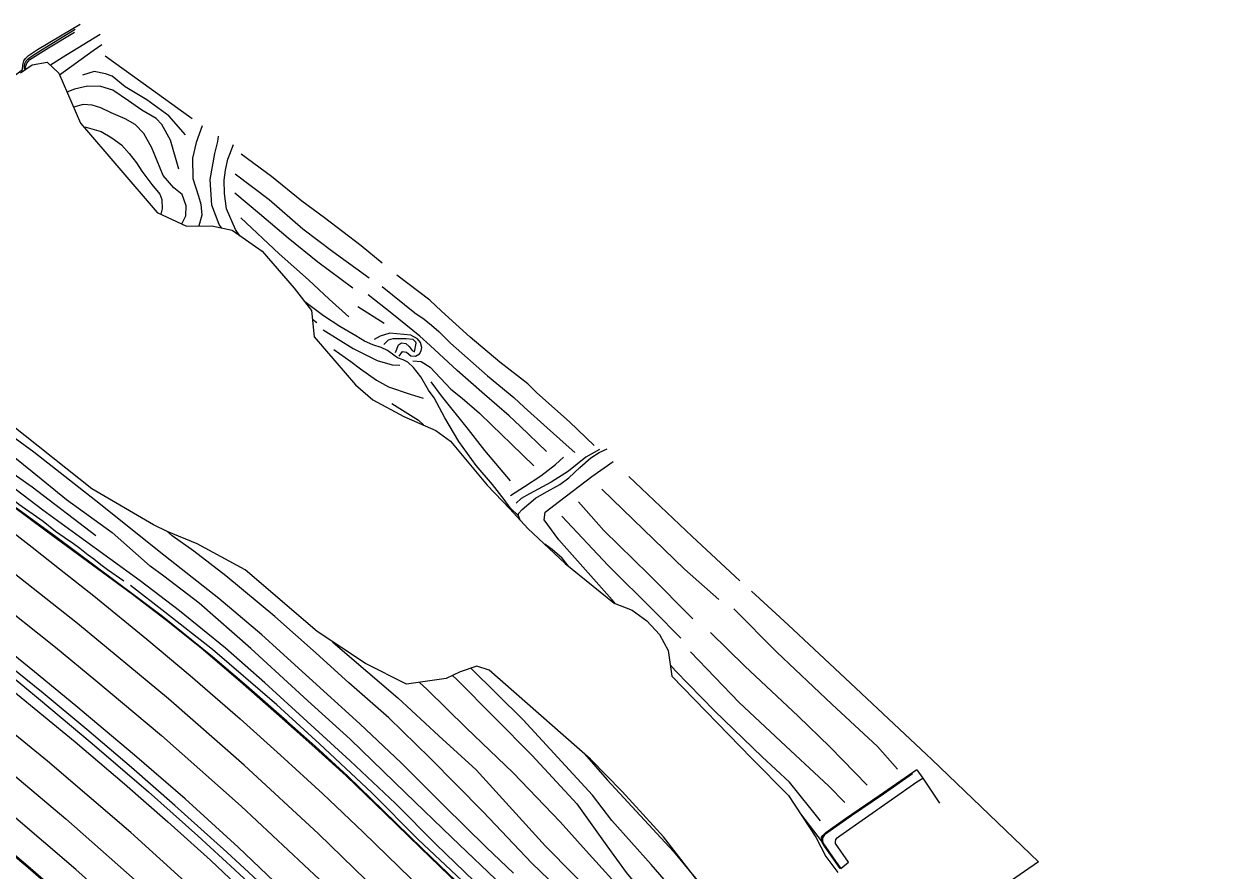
# Model space of a CAD drawing. Extents: x 2316231 to 2323598, y 363169 to 371906.
# Drawn here: x 2316794.4 to 2317241.9, y 368276.9 to 368592.2 of the extents above; entities that cross this region are included whole.
import ezdxf

# ---------------------------------------------------------------- set-up
doc = ezdxf.new("R2010")
doc.units = 0
for name, color, linetype in [('RD_DTM_BkLn1', 7, 'Continuous'), ('RD_DTM_BkLn2', 7, 'Continuous'), ('RD_DTM_Holes', 7, 'Continuous'), ('RD_EX_Road', 7, 'Continuous')]:
    doc.layers.add(name, color=color, linetype=linetype)

msp = doc.modelspace()

# ---------------------------------------------------------------- linework, layer by layer
at = {"layer": 'RD_DTM_BkLn1'}
for p, q in [((2316928.552, 368480.691), (2316918.669, 368486.876)), ((2316903.371, 368480.994), (2316901.772, 368482.211)), ((2316847.405, 368403.501), (2316849.531, 368401.675)), ((2317036.923, 368351.396), (2317035.06, 368353.492)), ((2317003.028, 368320.538), (2317011.566, 368310.881))]:
    msp.add_line(p, q, dxfattribs=at)
for points in [[(2316822.729, 368588.34), (2316810.019, 368580.544), (2316804.271, 368576.875)], [(2316807.634, 368573.237), (2316807.652, 368573.247), (2316820.197, 368582.349), (2316823.438, 368584.586)], [(2316824.685, 368580.399), (2316838.717, 368570.173), (2316857.017, 368557.089)], [(2316854.577, 368550.943), (2316848.365, 368558.007), (2316840.182, 368564.04), (2316832.089, 368568.831), (2316827.29, 368572.804), (2316824.757, 368573.68), (2316820.49, 368574.486), (2316816.187, 368573.192)], [(2316851.997, 368538.15), (2316848.968, 368548.966), (2316845.763, 368554.786), (2316843.623, 368556.999), (2316838.258, 368560.194), (2316833.265, 368563.587), (2316827.532, 368567.592), (2316823.034, 368568.901), (2316818.102, 368569.076), (2316813.182, 368567.93), (2316810.394, 368566.901)], [(2316853.128, 368517.771), (2316854.678, 368520.782), (2316854.734, 368524.487), (2316853.254, 368528.737), (2316850.195, 368531.268), (2316846.27, 368535.764), (2316843.938, 368541.29), (2316841.997, 368546.064), (2316839.07, 368551.499), (2316835.751, 368554.766), (2316832.09, 368556.914), (2316826.807, 368559.157), (2316822.999, 368561.05), (2316819.821, 368561.993), (2316816.463, 368562.202), (2316812.865, 368561.229)], [(2316817.005, 368553.887), (2316823.116, 368552.204), (2316827.162, 368549.816), (2316830.66, 368547.283), (2316833.507, 368543.979), (2316836.247, 368540.529), (2316838.277, 368537.383), (2316842.032, 368532.509), (2316845.025, 368528.927), (2316845.731, 368526.941), (2316845.862, 368523.445), (2316845.302, 368521.477)], [(2316860.784, 368554.269), (2316858.546, 368548.1), (2316857.202, 368542.305), (2316857.315, 368534.709), (2316859.421, 368528.111), (2316860.263, 368525.129), (2316860.614, 368521.021), (2316859.515, 368517.022)], [(2316867.979, 368516.314), (2316867.098, 368517.563), (2316864.291, 368524.741), (2316863.667, 368534.306), (2316865.405, 368544.044), (2316866.52, 368548.496), (2316866.812, 368550.448)], [(2316927.732, 368503.162), (2316919.882, 368509.582), (2316906.292, 368520.091), (2316897.82, 368526.26), (2316886.612, 368535.46), (2316875.209, 368543.718)], [(2316873.043, 368536.475), (2316885.648, 368526.924), (2316898.235, 368515.909), (2316909.367, 368507.512), (2316922.851, 368497.674)], [(2316916.813, 368493.845), (2316903.791, 368503.52), (2316892.714, 368512.533), (2316882.085, 368521.553), (2316872.956, 368529.265)], [(2316875.117, 368520.051), (2316889.372, 368506.629), (2316900.385, 368496.928), (2316908.018, 368489.792), (2316915.319, 368483.242)], [(2317006.614, 368435.313), (2316997.492, 368444.086), (2316985.384, 368454.882), (2316982.032, 368458.22), (2316971.572, 368466.346), (2316960.528, 368475.603), (2316949.801, 368485.338), (2316945.538, 368489.427), (2316933.249, 368498.778)], [(2316927.724, 368494.456), (2316939.933, 368484.756), (2316943.358, 368482.292), (2316946.074, 368480.116), (2316948.811, 368477.792), (2316953.214, 368473.355), (2316966.964, 368461.203), (2316976.828, 368453.14), (2316980.591, 368449.593), (2316989.144, 368441.874), (2316996.239, 368435.577), (2316999.501, 368432.664)], [(2316988.979, 368433.128), (2316979.163, 368442.474), (2316975.084, 368446.346), (2316965.83, 368454.346), (2316955.659, 368463.168), (2316945.603, 368472.57), (2316941.801, 368476.07), (2316931.397, 368484.436), (2316922.551, 368491.439)], [(2316905.793, 368478.313), (2316917.013, 368471.375), (2316925.92, 368466.928), (2316931.533, 368465.356), (2316934.376, 368465.187)], [(2316934.114, 368468.515), (2316935.331, 368470.351), (2316936.798, 368470.008), (2316938.395, 368468.69), (2316940.164, 368468.54), (2316941.601, 368469.402), (2316942.323, 368470.544), (2316942.566, 368471.796), (2316942.036, 368473.621), (2316940.896, 368475.067), (2316938.418, 368476.386), (2316930.585, 368477.106), (2316927.061, 368476.009), (2316924.786, 368474.761)], [(2316932.773, 368469.985), (2316933.861, 368472.795), (2316934.951, 368473.504), (2316936.612, 368473.222), (2316937.784, 368472.176), (2316938.963, 368470.698), (2316939.773, 368470.172), (2316940.375, 368473.462), (2316940.344, 368473.785), (2316939.295, 368474.793), (2316936.677, 368475.061), (2316933.448, 368475.029), (2316931.732, 368475.071), (2316929.954, 368474.503), (2316928.32, 368472.869)], [(2316909.749, 368471.042), (2316916.037, 368466.579), (2316919.646, 368463.82), (2316925.593, 368459.573), (2316930.131, 368457.138), (2316938.161, 368454.362), (2316943.041, 368452.954)], [(2316939.217, 368466.78), (2316942.268, 368466.596), (2316945.617, 368464.48), (2316953.285, 368456.285), (2316957.472, 368452.907), (2316963.981, 368447.393), (2316968.585, 368442.932), (2316975.794, 368435.893), (2316984.26, 368427.739)], [(2316975.556, 368422.126), (2316965.945, 368433.48), (2316959.936, 368441.266), (2316949.896, 368453.766), (2316946.005, 368459.012)], [(2316844.753, 368395.79), (2316822.858, 368413.321), (2316798.12, 368432.773), (2316776.298, 368448.707), (2316771.596, 368451.275), (2316766.389, 368452.638), (2316761.58, 368452.867), (2316756.981, 368453.442), (2316754.225, 368453.218), (2316751.76, 368452.467), (2316749.277, 368450.706), (2316747.999, 368449.001)], [(2316751.026, 368446.655), (2316753.122, 368449.016), (2316755.365, 368450.392), (2316760.49, 368450.719), (2316766.791, 368448.294), (2316773.769, 368445.166), (2316777.344, 368442.285), (2316779.877, 368439.747), (2316787.18, 368433.922), (2316797.419, 368425.59), (2316810.268, 368415.253), (2316827.235, 368402.973), (2316841.435, 368390.451)], [(2316931.362, 368450.884), (2316941.231, 368444.775), (2316943.118, 368442.947)], [(2316756.163, 368445.46), (2316763.564, 368444.63), (2316767.489, 368443.147), (2316770.667, 368441.841), (2316774.366, 368439.285), (2316778.333, 368436.001), (2316782.286, 368432.95), (2316786.543, 368428.322), (2316791.618, 368424.056), (2316797.397, 368419.935), (2316821.182, 368401.856)], [(2316831.537, 368384.834), (2316825.542, 368389.056), (2316823.052, 368390.832), (2316820.372, 368392.973), (2316818.306, 368394.54), (2316815.201, 368396.967), (2316812.358, 368399.1), (2316811.041, 368399.892), (2316806.085, 368403.267), (2316801.578, 368406.997), (2316792.546, 368413.306), (2316789.812, 368415.569), (2316787.984, 368416.718), (2316785.936, 368418.478), (2316781.59, 368421.79), (2316777.131, 368425.845), (2316770.373, 368430.932), (2316764.094, 368435.611), (2316759.579, 368438.907), (2316756.543, 368441.057), (2316755.387, 368441.793), (2316754.446, 368442.507), (2316753.962, 368442.973)], [(2316837.707, 368384.944), (2316815.128, 368401.286), (2316801.475, 368411.263), (2316791.467, 368418.808), (2316787.299, 368422.037), (2316783.678, 368424.956), (2316779.958, 368428.632), (2316776.933, 368431.643), (2316772.386, 368435.121), (2316769.691, 368437.196), (2316766.692, 368439.172), (2316763.863, 368440.553), (2316761.178, 368441.309)], [(2317008.628, 368433.858), (2317003.607, 368431.026), (2316997.169, 368425.785), (2316990.709, 368421.665), (2316982.595, 368417.379), (2316979.539, 368415.609), (2316977.588, 368413.874)], [(2316975.532, 368416.661), (2316980.746, 368420.072), (2316986.827, 368424), (2316992.313, 368428.276), (2316995.311, 368431.027)], [(2317014.674, 368376.426), (2317013.39, 368377.87), (2316993.534, 368400.157), (2316988.027, 368407.67), (2316988.396, 368410.504), (2316993.828, 368414.526), (2317005.77, 368423.717), (2317013.762, 368429.348)], [(2316814.3, 368369.008), (2316786.005, 368391.368), (2316754.281, 368415.24), (2316739.591, 368425.79)], [(2317060.851, 368384.884), (2317043.125, 368401.472), (2317019.521, 368423.727)], [(2317009.53, 368419.098), (2317024.997, 368403.999), (2317040.316, 368389.255), (2317053.025, 368377.963)], [(2316732.807, 368416.292), (2316750.831, 368403.231), (2316782.327, 368379.146), (2316806.152, 368360.251)], [(2317043.353, 368370.814), (2317027.07, 368387.313), (2317010.324, 368403.674), (2317000.859, 368414.326)], [(2316994.674, 368409.031), (2317011.896, 368390.591), (2317028.933, 368373.703), (2317038.948, 368363.545)], [(2316721.859, 368400.991), (2316745.669, 368383.398), (2316769.647, 368365.302), (2316784.447, 368353.791), (2316799.827, 368341.135)], [(2316801.522, 368343.094), (2316778.194, 368361.888), (2316762.099, 368374.406), (2316740.477, 368390.487), (2316723.373, 368403.087)], [(2316983.506, 368279.849), (2316965.35, 368298.907), (2316945.451, 368319.037), (2316930.285, 368333.888), (2316915.402, 368346.961), (2316903.233, 368358.028), (2316887.835, 368371.593), (2316869.518, 368386.852), (2316857.655, 368395.917), (2316849.531, 368401.675)], [(2316976.618, 368276.119), (2316966.53, 368285.68), (2316950.655, 368301.258), (2316934.873, 368317.122), (2316919.46, 368331.658), (2316899.256, 368350.005), (2316883.009, 368364.866), (2316866.936, 368378.351), (2316844.753, 368395.79)], [(2317226.837, 368025.136), (2317215.511, 368035.066), (2317194.091, 368055.388), (2317170.996, 368077.019), (2317145.12, 368102.519), (2317121.43, 368127.463), (2317100.491, 368149.122), (2317076.417, 368171.643), (2317051.938, 368196.045), (2317030.809, 368217.301), (2317006.697, 368241.101), (2316989.828, 368256.226), (2316978.316, 368266.861), (2316972.733, 368271.301), (2316953.627, 368289.353), (2316936.449, 368306.071), (2316915.816, 368326.017), (2316900.108, 368340.291), (2316878.919, 368359.736), (2316859.616, 368376.613), (2316846.411, 368386.707), (2316841.435, 368390.451)], [(2316968.039, 368263.35), (2316955.39, 368275.244), (2316941.156, 368288.664), (2316923.948, 368306.068), (2316904.386, 368324.313), (2316888.509, 368338.726), (2316864.624, 368359.32), (2316846.837, 368373.273), (2316834.048, 368383.244)], [(2317218.942, 368026.535), (2317210.881, 368033.872), (2317191.461, 368051.846), (2317162.905, 368079.272), (2317131.742, 368109.882), (2317110.832, 368131.255), (2317097.171, 368144.549), (2317076.606, 368162.728), (2317059.126, 368179.478), (2317044.562, 368193.438), (2317027.935, 368209.54), (2317017.334, 368220.041), (2317007.999, 368229.699), (2316995.713, 368241.06), (2316981.497, 368254.657), (2316969.078, 368266.257), (2316947.897, 368286.73), (2316932.771, 368302.054), (2316915.876, 368317.89), (2316898.319, 368333.975), (2316884.13, 368346.994), (2316869.477, 368359.827), (2316852.285, 368373.795), (2316837.707, 368384.944)], [(2317172.145, 368280.389), (2317132.338, 368318.457), (2317102.12, 368346.809), (2317078.889, 368368.529), (2317065.286, 368381.026)], [(2317058.702, 368374.51), (2317074.734, 368358.404), (2317095.118, 368339.032), (2317112.168, 368323.241), (2317119.656, 368314.869)], [(2316947.19, 368248.8), (2316930.495, 368265.047), (2316904.028, 368290.729), (2316876.342, 368316.301), (2316848.258, 368340.982), (2316814.3, 368369.008)], [(2317108.299, 368308.889), (2317094.351, 368323.139), (2317082.667, 368334.512), (2317062.772, 368353.163), (2317050.036, 368365.644)], [(2316806.152, 368360.251), (2316821.191, 368347.839), (2316845.547, 368327.376), (2316875.266, 368301.046), (2316904.361, 368273.741), (2316932.135, 368246.8), (2316938.197, 368240.922)], [(2316909.246, 368362.282), (2316911.308, 368360.428), (2316933.642, 368341.412), (2316948.864, 368327.241), (2316962.79, 368314.595), (2316988.601, 368286.162)], [(2317042.583, 368358.555), (2317060.601, 368339.585), (2317078.069, 368323.358), (2317093.918, 368308.656), (2317099.963, 368302.475)], [(2317005.994, 368305.119), (2316980.286, 368333.218), (2316960.754, 368352.407)], [(2317090.952, 368295.532), (2317079.372, 368309.97), (2317069.183, 368319.397), (2317051.51, 368336.6), (2317036.923, 368351.396)], [(2316993.955, 368295.212), (2316976.554, 368313.426), (2316959.012, 368330.237), (2316944.456, 368344.507), (2316941.655, 368347.126)], [(2317000.208, 368301.865), (2316983.638, 368319.936), (2316955.588, 368348.207), (2316953.979, 368349.706)], [(2316928.616, 368227.933), (2316908.973, 368246.92), (2316887.931, 368267.281), (2316869.939, 368283.893), (2316850.525, 368301.342), (2316834.423, 368315.5), (2316817.794, 368329.599), (2316801.522, 368343.094)], [(2316916.186, 368213.668), (2316893.369, 368236.071), (2316865.159, 368263.035), (2316834.128, 368291.199), (2316803.11, 368317.745), (2316775.996, 368339.941)], [(2316799.827, 368341.135), (2316819.837, 368324.361), (2316840.748, 368306.416), (2316859.164, 368289.973), (2316872.948, 368277.39), (2316888.564, 368262.817), (2316902.826, 368249.18), (2316917.627, 368234.735), (2316926.663, 368225.813)], [(2316781.462, 368320.311), (2316810.022, 368296.286), (2316842.31, 368267.76), (2316871.669, 368240.366), (2316899.748, 368212.914), (2316906.522, 368206.283)], [(2317011.566, 368310.881), (2317036.258, 368284.233), (2317046.102, 368272.082)], [(2317000.208, 368301.865), (2317011.41, 368286.291), (2317018.629, 368276.309), (2317031.32, 368260.923), (2317044.866, 368246.648), (2317060.228, 368231.56), (2317076.721, 368215.284), (2317088.239, 368204.657), (2317102.156, 368191.156), (2317118.809, 368174.823)], [(2317121.167, 368180.684), (2317105.544, 368197.1), (2317085.828, 368217.439), (2317072.208, 368231.12), (2317056.422, 368247.083), (2317043.244, 368261.635), (2317027.837, 368279.338), (2317013.241, 368295.757), (2317005.994, 368305.119)], [(2317241.871, 368042.796), (2317233.769, 368049.346), (2317223.112, 368061.007), (2317201.212, 368083.862), (2317180.413, 368104.376), (2317158.113, 368126.702), (2317137.244, 368149.457), (2317116.881, 368169.651), (2317093.545, 368190.26), (2317079.564, 368203.947), (2317065.215, 368218.684), (2317045.772, 368238.804), (2317033.721, 368251.672), (2317019.149, 368267.256), (2317003.668, 368284.364), (2316993.955, 368295.212)], [(2317236.43, 368037.904), (2317221.977, 368052.331), (2317207.061, 368068.315), (2317188.854, 368086.403), (2317166.095, 368108.389), (2317150.88, 368123.969), (2317132.015, 368144.291), (2317120.452, 368155.952), (2317111.52, 368163.794), (2317094.409, 368179.377), (2317082.144, 368191.455), (2317068.945, 368205.29), (2317053.189, 368220.78), (2317038.387, 368235.324), (2317021.187, 368253.005), (2317009.233, 368265.186), (2316988.601, 368286.162)], [(2316996.186, 368267.64), (2316983.506, 368279.849)], [(2317172.145, 368280.389), (2317141.19, 368258.923), (2317122.201, 368243.733), (2317120.548, 368243.742)]]:
    msp.add_lwpolyline(points, dxfattribs=at)
at = {"layer": 'RD_DTM_BkLn2'}
for p, q in [((2316905.881, 368483.621), (2316898.914, 368488.835)), ((2317128.986, 368311.445), (2317135.205, 368302.171))]:
    msp.add_line(p, q, dxfattribs=at)
for points in [[(2316699.758, 368493.072), (2316710.602, 368505.372), (2316718.298, 368513.775), (2316725.998, 368521.901), (2316732.102, 368528.428), (2316737.759, 368533.82), (2316743.417, 368539.04), (2316752.322, 368545.845), (2316762.79, 368553.316), (2316769.014, 368557.511), (2316787.35, 368570.269), (2316793.848, 368575.249), (2316793.939, 368576.927), (2316794.374, 368578.488), (2316794.929, 368579.378), (2316796.058, 368580.521), (2316799.411, 368582.769), (2316808.06, 368587.839), (2316815.319, 368592.202)], [(2316874.764, 368513.417), (2316873.168, 368515.706), (2316869.861, 368523.441), (2316869.088, 368529.079), (2316868.938, 368534.136), (2316869.389, 368537.8), (2316870.333, 368541.874), (2316871.001, 368543.748), (2316872.431, 368547.419)], [(2316978.458, 368409.163), (2316975.451, 368412.164), (2316973.155, 368415.148), (2316968.847, 368420.752), (2316962.71, 368427.865), (2316956.353, 368436.846), (2316951.03, 368445.556), (2316947.156, 368453.006), (2316944.951, 368455.928), (2316942.11, 368460.827), (2316939.45, 368464.345), (2316937.252, 368466.379), (2316935.563, 368467.254), (2316933.449, 368467.897), (2316932.145, 368468.973), (2316929.776, 368470.721), (2316927.384, 368471.813), (2316924.25, 368472.792), (2316921.141, 368474.178), (2316917.94, 368476.159), (2316912.037, 368479.643), (2316905.881, 368483.621)], [(2316834.811, 368379.879), (2316821.84, 368389.446), (2316802.713, 368403.397), (2316789.525, 368413.184), (2316771.648, 368425.996), (2316758.983, 368434.909), (2316750.465, 368441)], [(2316979.267, 368407.446), (2316978.99, 368407.843), (2316978.458, 368409.163), (2316978.499, 368409.998), (2316979.883, 368411.501), (2316984.777, 368415.656), (2316988.077, 368417.613), (2316993.911, 368420.785), (2316997.282, 368423.267), (2317001.365, 368427.146), (2317005.392, 368430.707), (2317008.57, 368432.687), (2317011.491, 368434.011)], [(2316997.16, 368390.365), (2316994.729, 368393.388), (2316991.05, 368396.644), (2316988.277, 368398.558)], [(2316967.318, 368260.64), (2316956.383, 368271.688), (2316941.896, 368285.602), (2316928.918, 368298.375), (2316914.3, 368312.319), (2316901.547, 368323.842), (2316888.367, 368335.601), (2316875.014, 368347.322), (2316860.368, 368359.85), (2316847.406, 368370.223), (2316834.811, 368379.879)], [(2317112.829, 368305.077), (2317125.736, 368313.968), (2317126.637, 368314.593), (2317126.802, 368314.57), (2317128.986, 368311.445)], [(2316767.266, 368303.865), (2316778.09, 368295.049), (2316781.175, 368291.686), (2316784.329, 368288.5), (2316795.832, 368278.825), (2316807.377, 368268.778), (2316812.305, 368264.348), (2316817.531, 368259.918), (2316823.882, 368254.495), (2316834.645, 368244.757), (2316845.98, 368234.157), (2316858.262, 368222.283), (2316869.737, 368211.27), (2316880.26, 368200.848), (2316892.063, 368189.148)], [(2317091.5, 368287.638), (2317091.358, 368289.521), (2317091.74, 368290.154), (2317092.877, 368291.301), (2317100.296, 368296.486), (2317112.829, 368305.077)], [(2317083.516, 368298.134), (2317091.5, 368287.638), (2317091.5, 368287.638)]]:
    msp.add_lwpolyline(points, dxfattribs=at)
at = {"layer": 'RD_DTM_Holes'}
for points in [[(2316793.146, 368574.04), (2316797.429, 368577.05), (2316803.036, 368578.068), (2316807.342, 368573.907), (2316815.462, 368555.269), (2316844.03, 368522.079), (2316854.951, 368516.908), (2316864.389, 368517.144), (2316871.896, 368515.408), (2316883.068, 368507.654), (2316894.958, 368493.93), (2316901.448, 368485.572), (2316902.39, 368475.793), (2316917.807, 368457.883), (2316924.284, 368452.252), (2316935.774, 368446.128), (2316947.742, 368440.944), (2316953.187, 368436.891), (2316959.347, 368429.461), (2316966.785, 368420.547), (2316975.321, 368411.739), (2316982.037, 368404.433), (2316995.878, 368391.402), (2317014.134, 368376.634), (2317020.801, 368374.061), (2317026.309, 368370.099), (2317030.974, 368364.927), (2317034.27, 368358.991), (2317035.633, 368349.499), (2317065.239, 368318.949), (2317078.977, 368305.023), (2317089.179, 368289.539), (2317092.861, 368282.284), (2317097.381, 368276.365)], [(2316842.592, 368405.82), (2316819.645, 368419.148), (2316790.018, 368442.777)], [(2316936.75, 368346.419), (2316921.581, 368354.102), (2316903.506, 368366.089), (2316876.768, 368389.038), (2316858.836, 368398.715), (2316847.723, 368403.348), (2316842.592, 368405.82)], [(2317050.487, 368266.445), (2317032.438, 368289.647), (2317017.109, 368306.547), (2317005.358, 368318.489), (2316967.607, 368351.695), (2316962.976, 368353.17), (2316956.842, 368351.062), (2316951.541, 368348.552), (2316936.75, 368346.419)]]:
    msp.add_lwpolyline(points, dxfattribs=at)
at = {"layer": 'RD_EX_Road'}
for points in [[(2316794.566, 368575.395), (2316794.645, 368576.667), (2316794.777, 368577.453), (2316795.252, 368578.514), (2316796.117, 368579.433), (2316797.399, 368580.385), (2316801.119, 368582.731), (2316813.522, 368590.25)], [(2316795.083, 368575.486), (2316795.014, 368576.297), (2316795.173, 368576.944), (2316795.455, 368577.645), (2316795.907, 368578.27), (2316796.603, 368579.032), (2316803.568, 368583.353), (2316813.277, 368589.154)], [(2316835.611, 368379.529), (2316820.908, 368390.452), (2316806.295, 368401.263), (2316789.381, 368413.654), (2316774.791, 368424.225), (2316760.64, 368434.135), (2316750.607, 368441.311)], [(2316746.607, 368435.547), (2316759.255, 368426.44), (2316771.438, 368417.304), (2316784.444, 368407.563), (2316797.406, 368397.456), (2316807.622, 368389.442), (2316820.38, 368379.329)], [(2316798.332, 368351.043), (2316780.379, 368365.532), (2316764.304, 368377.994), (2316747.783, 368390.358), (2316732.249, 368401.75), (2316725.729, 368406.42)], [(2316820.38, 368379.329), (2316840.136, 368363.206), (2316856.294, 368349.65), (2316874.841, 368333.539), (2316889.934, 368320.045), (2316905.609, 368305.67), (2316920.705, 368291.331), (2316938.446, 368274.148), (2316954.88, 368258)], [(2316967.657, 368260.745), (2316955.302, 368273.19), (2316942.635, 368285.303), (2316928.176, 368299.44), (2316914.997, 368312.237), (2316902.749, 368323.382), (2316892.264, 368332.735), (2316877.283, 368345.799), (2316864.57, 368356.693), (2316845.987, 368371.693), (2316835.611, 368379.529)], [(2316931.293, 368230.671), (2316914.936, 368246.524), (2316895.586, 368265.372), (2316874.102, 368285.748), (2316854.374, 368303.728), (2316835.603, 368320.024), (2316813.672, 368338.46), (2316798.332, 368351.043)], [(2316789.835, 368344.298), (2316813.444, 368324.956), (2316831.799, 368309.367), (2316848.011, 368295.248), (2316863.859, 368280.925), (2316878.153, 368267.468), (2316892.494, 368253.817), (2316907.287, 368239.456), (2316923.48, 368223.652)], [(2316899.462, 368196.835), (2316877.541, 368218.275), (2316859.653, 368235.359), (2316840.966, 368252.998), (2316813.682, 368277.422), (2316789.622, 368298.056), (2316772.729, 368311.882)], [(2317125.154, 368313.071), (2317114.356, 368305.497), (2317102.462, 368297.438), (2317092.422, 368290.321), (2317091.646, 368289.288), (2317091.63, 368288.237), (2317091.829, 368287.345), (2317096.503, 368280.637), (2317098.481, 368277.885)], [(2317098.172, 368290.004), (2317126.847, 368310.155), (2317128.986, 368311.445)], [(2316767.286, 368303.434), (2316775.994, 368296.169), (2316778.628, 368293.736), (2316781.18, 368290.891), (2316784.068, 368288.184), (2316796.004, 368278.216), (2316807.336, 368268.241), (2316812.574, 368263.543), (2316813.448, 368262.056), (2316814.242, 368261.024), (2316814.963, 368260.468), (2316815.801, 368259.959), (2316816.827, 368259.553), (2316817.976, 368258.981), (2316824.945, 368252.814), (2316836.917, 368242.09), (2316849.561, 368229.996), (2316861.009, 368219.044), (2316873.992, 368206.293), (2316886.442, 368193.995), (2316891.503, 368188.876)], [(2317098.481, 368277.885), (2317101.407, 368280.16), (2317096.575, 368287.147), (2317096.506, 368287.758), (2317096.658, 368288.615), (2317097.125, 368289.255), (2317098.172, 368290.004)], [(2317098.206, 368277.856), (2317092.401, 368286.12), (2317091.5, 368287.638)]]:
    msp.add_lwpolyline(points, dxfattribs=at)

doc.saveas('drawing.dxf')
